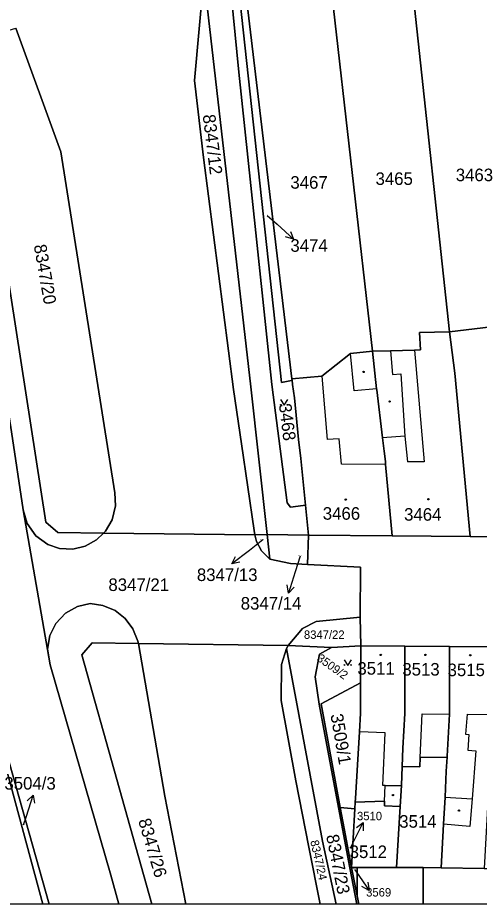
# Model space of a CAD drawing. Extents: x -596233 to -595156, y -1161235 to -1159375.
# Drawn here: x -595382.9 to -595320.3, y -1161235.4 to -1161115.4 of the extents above; entities that cross this region are included whole.
import ezdxf

# ---------------------------------------------------------------- set-up
doc = ezdxf.new("R2010")
doc.units = 0
for name, color, linetype in [('KN_CAR_KR', 7, 'Continuous'), ('KN_KULTURY', 7, 'Continuous'), ('KN_PARC_CIS_POM', 7, 'Continuous'), ('KN_PARC_CIS_POZ', 7, 'Continuous'), ('KN_PARC_CIS_STAV', 7, 'Continuous'), ('KN_PARC_PLOCHA', 7, 'Continuous'), ('PARC_C_SIPKA', 7, 'Continuous'), ('parcely_l', 7, 'Continuous')]:
    doc.layers.add(name, color=color, linetype=linetype)

msp = doc.modelspace()

# ---------------------------------------------------------------- linework, layer by layer
at = {"layer": 'KN_CAR_KR'}
for points in [[(-595337.3, -1161165.91), (-595337.8, -1161160.86)], [(-595332.36, -1161160.47), (-595332.11, -1161163.69)], [(-595329.12, -1161160.38), (-595327.79, -1161175.49)], [(-595332.11, -1161163.69), (-595330.97, -1161163.6)], [(-595330.97, -1161163.6), (-595330.4, -1161172.03)], [(-595341.67, -1161163.93), (-595340.95, -1161172.5)], [(-595334.24, -1161165.61), (-595337.3, -1161165.91)], [(-595330.4, -1161172.03), (-595333.44, -1161172.27)], [(-595330.4, -1161172.03), (-595330.04, -1161175.49)], [(-595339.33, -1161172.38), (-595340.95, -1161172.5)], [(-595339.02, -1161175.81), (-595339.33, -1161172.38)], [(-595327.79, -1161175.49), (-595330.04, -1161175.49)], [(-595333.02, -1161175.87), (-595339.02, -1161175.81)], [(-595328.32, -1161215.56), (-595328.08, -1161209.62)], [(-595328.08, -1161209.62), (-595324.36, -1161209.66)], [(-595321.97, -1161209.68), (-595322.19, -1161212.4)], [(-595321.97, -1161209.68), (-595318.54, -1161209.71)], [(-595333.09, -1161212.2), (-595336.58, -1161212.05)], [(-595333.39, -1161219.34), (-595333.09, -1161212.2)], [(-595322.19, -1161212.4), (-595321.73, -1161212.43)], [(-595321.73, -1161212.43), (-595321.9, -1161214.57)], [(-595321.9, -1161214.57), (-595320.79, -1161214.66)], [(-595320.79, -1161214.66), (-595321.31, -1161221.15)], [(-595333.08, -1161219.35), (-595333.39, -1161219.34)], [(-595333.17, -1161221.47), (-595333.08, -1161219.35)], [(-595333.08, -1161219.35), (-595330.87, -1161219.35)], [(-595324.97, -1161220.91), (-595321.31, -1161221.15)], [(-595321.31, -1161221.15), (-595321.61, -1161224.87)], [(-595321.61, -1161224.87), (-595325.17, -1161224.58)]]:
    msp.add_lwpolyline(points, dxfattribs=at)
at = {"layer": 'KN_KULTURY'}
for points in [[(-595347.2618, -1161167.0916), (-595346.7618, -1161167.8416), (-595346.2618, -1161167.0916)], [(-595338.6618, -1161202.3216), (-595338.1618, -1161203.0716), (-595337.6618, -1161202.3216)]]:
    msp.add_lwpolyline(points, dxfattribs=at)
for centre, radius in [((-595336, -1161163.34), 0.09), ((-595336, -1161163.34), 0.0398), ((-595332.49, -1161167.34), 0.09), ((-595332.49, -1161167.34), 0.0398), ((-595347.212, -1161167.7914), 0.05), ((-595346.3126, -1161167.7914), 0.05), ((-595338.42, -1161180.63), 0.09), ((-595327.22, -1161180.58), 0.09), ((-595327.22, -1161180.58), 0.0398), ((-595338.42, -1161180.63), 0.0398), ((-595333.68, -1161201.65), 0.09), ((-595333.68, -1161201.65), 0.0398), ((-595327.63, -1161201.65), 0.09), ((-595327.63, -1161201.65), 0.0398), ((-595321.55, -1161201.71), 0.09), ((-595321.55, -1161201.71), 0.0398), ((-595338.612, -1161203.0214), 0.05), ((-595337.7126, -1161203.0214), 0.05), ((-595332.04, -1161220.64), 0.09), ((-595332.04, -1161220.64), 0.0398), ((-595323.09, -1161222.74), 0.09), ((-595323.09, -1161222.74), 0.0398)]:
    msp.add_circle(centre, radius, dxfattribs=at)
at = {"layer": 'KN_PARC_PLOCHA'}
for points in [[(-595399.65, -1161038.92), (-595363.91, -1161038.91), (-595365.72, -1161044.54), (-595366.24, -1161047.99), (-595365.93, -1161050.33), (-595365.35, -1161053.28), (-595359.84, -1161071.76), (-595356.98, -1161100.35), (-595357.65, -1161109.84), (-595358.9, -1161123.89), (-595357.7, -1161134.32), (-595353.63, -1161165.71), (-595352.56, -1161173.08), (-595350.83, -1161184.8), (-595350.75, -1161185.38), (-595371.26, -1161185.16), (-595370.98, -1161184.89), (-595370.09, -1161183.36), (-595369.64, -1161181.48), (-595369.73, -1161179.72), (-595377.05, -1161133.54), (-595383.13, -1161116.81)], [(-595354.19, -1161109.85), (-595352.92, -1161122.74), (-595351.29, -1161138.09), (-595348.44, -1161165.04), (-595346.37, -1161181.08), (-595345.92, -1161181.66), (-595344.21, -1161181.42), (-595343.88, -1161181.37), (-595343.47, -1161185.42), (-595349.06, -1161185.37), (-595351.28, -1161165.34), (-595357.65, -1161109.84)], [(-595383.72, -1161171.47), (-595382.14, -1161182.03), (-595378.49, -1161202.98), (-595370.28, -1161231.49), (-595369.1646, -1161235.4174), (-595378.6094, -1161235.4174), (-595388.1, -1161201.93)], [(-595318.44, -1161200.54), (-595324.37, -1161200.5), (-595330.43, -1161200.46), (-595336.4, -1161200.42), (-595336.46, -1161196.55), (-595336.44, -1161189.79), (-595343.62, -1161189.42), (-595343.47, -1161185.42), (-595332.14, -1161185.53), (-595321.57, -1161185.63), (-595310.72, -1161185.73)]]:
    msp.add_lwpolyline(points, dxfattribs=at)
for points in [[(-595353.65, -1161104.91), (-595347.15, -1161164.79), (-595346, -1161164.54), (-595345.7, -1161164.47), (-595345.63, -1161165.03), (-595345.39, -1161166.84), (-595344.81, -1161172.49), (-595344.51, -1161175.07), (-595343.88, -1161181.37), (-595344.21, -1161181.42), (-595345.92, -1161181.66), (-595346.37, -1161181.08), (-595348.44, -1161165.04), (-595351.29, -1161138.09), (-595352.92, -1161122.74), (-595354.19, -1161109.85), (-595354.38, -1161104.67)], [(-595352.8, -1161105.19), (-595351.92, -1161112.38), (-595345.72, -1161164.27), (-595345.7, -1161164.47), (-595346, -1161164.54), (-595347.15, -1161164.79), (-595353.65, -1161104.91)], [(-595349.06, -1161185.37), (-595350.75, -1161185.38), (-595350.83, -1161184.8), (-595352.56, -1161173.08), (-595353.63, -1161165.71), (-595357.7, -1161134.32), (-595358.9, -1161123.89), (-595357.65, -1161109.84), (-595351.28, -1161165.34)], [(-595334.82, -1161160.54), (-595337.8, -1161160.86), (-595341.67, -1161163.93), (-595345.72, -1161164.27), (-595351.92, -1161112.38), (-595340.29, -1161112.09)], [(-595329.11, -1161113.95), (-595324.37, -1161157.92), (-595328.41, -1161158), (-595328.31, -1161160.34), (-595329.12, -1161160.38), (-595332.36, -1161160.47), (-595334.82, -1161160.54), (-595340.29, -1161112.09), (-595335.24, -1161111.8), (-595329.35, -1161111.7)], [(-595313.33, -1161156.62), (-595319.87, -1161157.39), (-595324.37, -1161157.92), (-595329.11, -1161113.95), (-595322.45, -1161113.43), (-595317.04, -1161113.01)], [(-595371.26, -1161185.16), (-595377.43, -1161185.09), (-595379.06, -1161183.68), (-595389.18, -1161118.61), (-595383.13, -1161116.81), (-595377.05, -1161133.54), (-595369.73, -1161179.72), (-595369.64, -1161181.48), (-595370.09, -1161183.36), (-595370.98, -1161184.89)], [(-595371.26, -1161185.16), (-595372.21, -1161186.09), (-595373.72, -1161186.94), (-595375.42, -1161187.35), (-595377.23, -1161187.25), (-595378.79, -1161186.71), (-595380.41, -1161185.53), (-595381.58, -1161183.87), (-595382.14, -1161182.03), (-595383.72, -1161171.47), (-595391.89, -1161119.41), (-595389.18, -1161118.61), (-595379.06, -1161183.68), (-595377.43, -1161185.09)], [(-595313.08, -1161159.51), (-595312.79, -1161162.94), (-595312.31, -1161166.42), (-595312.28, -1161166.62), (-595311.71, -1161174.52), (-595311.68, -1161174.82), (-595311.59, -1161175.87), (-595310.72, -1161185.73), (-595321.57, -1161185.63), (-595323.66, -1161163.52), (-595324.37, -1161157.92), (-595319.87, -1161157.39), (-595313.33, -1161156.62)], [(-595321.57, -1161185.63), (-595332.14, -1161185.53), (-595333.02, -1161175.87), (-595333.06, -1161175.48), (-595333.23, -1161174.05), (-595333.44, -1161172.27), (-595334.23, -1161165.76), (-595334.24, -1161165.61), (-595334.82, -1161160.54), (-595332.36, -1161160.47), (-595329.12, -1161160.38), (-595328.31, -1161160.34), (-595328.41, -1161158), (-595324.37, -1161157.92), (-595323.66, -1161163.52)], [(-595332.14, -1161185.53), (-595343.47, -1161185.42), (-595343.88, -1161181.37), (-595344.51, -1161175.07), (-595344.81, -1161172.49), (-595345.39, -1161166.84), (-595345.63, -1161165.03), (-595345.7, -1161164.47), (-595345.72, -1161164.27), (-595341.67, -1161163.93), (-595337.8, -1161160.86), (-595334.82, -1161160.54), (-595334.24, -1161165.61), (-595334.23, -1161165.76), (-595333.44, -1161172.27), (-595333.23, -1161174.05), (-595333.06, -1161175.48), (-595333.02, -1161175.87)], [(-595371.26, -1161185.16), (-595350.75, -1161185.38), (-595350.54, -1161186.31), (-595349.82, -1161187.56), (-595348.69, -1161188.69), (-595345.9, -1161189.28), (-595343.62, -1161189.42), (-595336.44, -1161189.79), (-595336.46, -1161196.55), (-595342.45, -1161197.13), (-595344.27, -1161198.07), (-595346.23, -1161200.39), (-595366.53, -1161200.11), (-595366.59, -1161199.79), (-595367.26, -1161198.14), (-595368.31, -1161196.74), (-595369.68, -1161195.66), (-595371.36, -1161194.95), (-595373.05, -1161194.71), (-595374.77, -1161195.1), (-595376.4, -1161196.02), (-595377.72, -1161197.42), (-595378.51, -1161199.03), (-595378.82, -1161200.88), (-595378.49, -1161202.98), (-595382.14, -1161182.03), (-595381.58, -1161183.87), (-595380.41, -1161185.53), (-595378.79, -1161186.71), (-595377.23, -1161187.25), (-595375.42, -1161187.35), (-595373.72, -1161186.94), (-595372.21, -1161186.09)], [(-595348.69, -1161188.69), (-595349.82, -1161187.56), (-595350.54, -1161186.31), (-595350.75, -1161185.38), (-595349.06, -1161185.37)], [(-595343.47, -1161185.42), (-595343.62, -1161189.42), (-595345.9, -1161189.28), (-595348.69, -1161188.69), (-595349.06, -1161185.37)], [(-595366.53, -1161200.11), (-595372.78, -1161200.02), (-595374.17, -1161201.63), (-595364.7095, -1161235.4174), (-595369.1646, -1161235.4174), (-595370.28, -1161231.49), (-595378.49, -1161202.98), (-595378.82, -1161200.88), (-595378.51, -1161199.03), (-595377.72, -1161197.42), (-595376.4, -1161196.02), (-595374.77, -1161195.1), (-595373.05, -1161194.71), (-595371.36, -1161194.95), (-595369.68, -1161195.66), (-595368.31, -1161196.74), (-595367.26, -1161198.14), (-595366.59, -1161199.79)], [(-595336.4, -1161200.42), (-595340.36, -1161200.66), (-595346.23, -1161200.39), (-595344.27, -1161198.07), (-595342.45, -1161197.13), (-595336.46, -1161196.55)], [(-595366.53, -1161200.11), (-595362.93, -1161220.8), (-595360.0958, -1161235.4174), (-595364.7095, -1161235.4174), (-595374.17, -1161201.63), (-595372.78, -1161200.02)], [(-595346.23, -1161200.39), (-595346.44, -1161200.77), (-595347.13, -1161202.97), (-595347.16, -1161207.81), (-595345.21, -1161218.72), (-595343.44, -1161227.68), (-595341.8718, -1161235.4174), (-595360.0958, -1161235.4174), (-595362.93, -1161220.8), (-595366.53, -1161200.11)], [(-595339.7173, -1161235.4174), (-595341.8718, -1161235.4174), (-595343.44, -1161227.68), (-595345.21, -1161218.72), (-595347.16, -1161207.81), (-595347.13, -1161202.97), (-595346.44, -1161200.77), (-595341.56, -1161226.89)], [(-595340.36, -1161200.66), (-595341.98, -1161201.56), (-595342.58, -1161204.62), (-595342.02, -1161208.33), (-595338.88, -1161225.21), (-595337.89, -1161230.48), (-595336.9139, -1161235.4174), (-595339.7173, -1161235.4174), (-595341.56, -1161226.89), (-595346.44, -1161200.77), (-595346.23, -1161200.39)], [(-595336.42, -1161205.43), (-595341.77, -1161208.28), (-595339.16, -1161222.32), (-595338.63, -1161225.16), (-595337.64, -1161230.43), (-595337.89, -1161230.48), (-595338.88, -1161225.21), (-595342.02, -1161208.33), (-595342.58, -1161204.62), (-595341.98, -1161201.56), (-595340.36, -1161200.66), (-595336.4, -1161200.42)], [(-595330.43, -1161200.46), (-595330.44, -1161209.6), (-595330.7, -1161214.27), (-595330.78, -1161216.76), (-595330.87, -1161219.35), (-595331.04, -1161222.16), (-595333.19, -1161222.07), (-595333.17, -1161221.47), (-595337.13, -1161221.6), (-595337.09, -1161221.08), (-595336.82, -1161216.52), (-595336.58, -1161212.05), (-595336.44, -1161209.55), (-595336.42, -1161205.43), (-595336.4, -1161200.42)], [(-595324.37, -1161200.5), (-595324.36, -1161209.66), (-595324.7, -1161215.36), (-595324.68, -1161215.49), (-595328.32, -1161215.56), (-595328.39, -1161216.79), (-595330.78, -1161216.76), (-595330.7, -1161214.27), (-595330.44, -1161209.6), (-595330.43, -1161200.46)], [(-595318.44, -1161200.54), (-595318.54, -1161209.71), (-595318.87, -1161215.69), (-595319.69, -1161230.56), (-595325.49, -1161230.47), (-595325.17, -1161224.58), (-595324.97, -1161220.91), (-595324.83, -1161217.38), (-595324.68, -1161215.49), (-595324.7, -1161215.36), (-595324.36, -1161209.66), (-595324.37, -1161200.5)], [(-595379.4795, -1161235.4174), (-595406.994, -1161235.4174), (-595415.04, -1161207.33), (-595415.15, -1161206.51), (-595410.27, -1161205.68), (-595410.03, -1161207.19), (-595411.02, -1161207.35), (-595410.79, -1161208.81), (-595410.08, -1161208.7), (-595409.87, -1161209.95), (-595409.61, -1161209.91), (-595409.55, -1161210.28), (-595408.82, -1161210.17), (-595405.39, -1161209.63), (-595406.06, -1161205.24), (-595406.1, -1161204.98), (-595388.42, -1161201.98), (-595388.17, -1161203.25)], [(-595378.6094, -1161235.4174), (-595379.4795, -1161235.4174), (-595388.17, -1161203.25), (-595388.42, -1161201.98), (-595388.1, -1161201.93)], [(-595337.13, -1161221.6), (-595337.18, -1161222.51), (-595339.16, -1161222.32), (-595341.77, -1161208.28), (-595336.42, -1161205.43), (-595336.44, -1161209.55), (-595336.58, -1161212.05), (-595336.82, -1161216.52), (-595337.09, -1161221.08)], [(-595325.49, -1161230.47), (-595327.95, -1161230.46), (-595331.54, -1161230.45), (-595331.04, -1161222.16), (-595330.87, -1161219.35), (-595330.78, -1161216.76), (-595328.39, -1161216.79), (-595328.32, -1161215.56), (-595324.68, -1161215.49), (-595324.83, -1161217.38), (-595324.97, -1161220.91), (-595325.17, -1161224.58)], [(-595337.18, -1161222.51), (-595337.64, -1161230.43), (-595338.63, -1161225.16), (-595339.16, -1161222.32)], [(-595331.04, -1161222.16), (-595331.54, -1161230.45), (-595336.9, -1161230.43), (-595337.64, -1161230.43), (-595337.18, -1161222.51), (-595337.13, -1161221.6), (-595333.17, -1161221.47), (-595333.19, -1161222.07)], [(-595336.88, -1161234.29), (-595336.6562, -1161235.4174), (-595336.9139, -1161235.4174), (-595337.89, -1161230.48), (-595337.64, -1161230.43)], [(-595336.88, -1161234.29), (-595337.64, -1161230.43), (-595336.9, -1161230.43)], [(-595331.54, -1161230.45), (-595327.95, -1161230.46), (-595327.9343, -1161235.4174), (-595336.6562, -1161235.4174), (-595336.88, -1161234.29), (-595336.9, -1161230.43)], [(-595325.49, -1161230.47), (-595319.69, -1161230.56), (-595318.96, -1161230.57), (-595318.8252, -1161235.4174), (-595327.9343, -1161235.4174), (-595327.95, -1161230.46)]]:
    msp.add_lwpolyline(points, close=True, dxfattribs=at)
at = {"layer": 'PARC_C_SIPKA'}
for points in [[(-595349.06, -1161142.15), (-595347.73, -1161143.35), (-595345.5079, -1161145.3655)], [(-595345.9127, -1161144.3233), (-595345.5079, -1161145.3655), (-595346.5845, -1161145.064)], [(-595349.64, -1161186.08), (-595351.48, -1161187.5), (-595353.8568, -1161189.3305)], [(-595352.7595, -1161189.1165), (-595353.8568, -1161189.3305), (-595353.3696, -1161188.3242)], [(-595344.59, -1161188.27), (-595345.28, -1161190.42), (-595346.1978, -1161193.2761)], [(-595345.4159, -1161192.4771), (-595346.1978, -1161193.2761), (-595346.3679, -1161192.1711)], [(-595382.07, -1161224.66), (-595381.7, -1161223.49), (-595380.7983, -1161220.6287)], [(-595381.5757, -1161221.4322), (-595380.7983, -1161220.6287), (-595380.622, -1161221.7328)], [(-595337.8, -1161227.82), (-595337.41, -1161227.05), (-595336.0652, -1161224.3683)], [(-595336.9605, -1161225.0381), (-595336.0652, -1161224.3683), (-595336.0665, -1161225.4863)], [(-595337.25, -1161230.7), (-595336.97, -1161231.09), (-595335.2467, -1161233.5457)], [(-595335.4119, -1161232.4399), (-595335.2467, -1161233.5457), (-595336.2304, -1161233.0143)]]:
    msp.add_lwpolyline(points, dxfattribs=at)
at = {"layer": 'parcely_l'}
for points in [[(-595343.88, -1161181.37), (-595344.21, -1161181.42), (-595345.92, -1161181.66), (-595346.37, -1161181.08), (-595348.44, -1161165.04), (-595351.29, -1161138.09), (-595352.92, -1161122.74), (-595354.19, -1161109.85), (-595354.38, -1161104.67), (-595353.65, -1161104.91)], [(-595345.7, -1161164.47), (-595346, -1161164.54), (-595347.15, -1161164.79), (-595353.65, -1161104.91)], [(-595350.75, -1161185.38), (-595350.83, -1161184.8), (-595352.56, -1161173.08), (-595353.63, -1161165.71), (-595357.7, -1161134.32), (-595358.9, -1161123.89), (-595357.65, -1161109.84)], [(-595357.65, -1161109.84), (-595351.28, -1161165.34), (-595349.06, -1161185.37)], [(-595334.82, -1161160.54), (-595340.29, -1161112.09)], [(-595351.92, -1161112.38), (-595345.72, -1161164.27)], [(-595324.37, -1161157.92), (-595329.11, -1161113.95)], [(-595383.13, -1161116.81), (-595377.05, -1161133.54), (-595369.73, -1161179.72), (-595369.64, -1161181.48), (-595370.09, -1161183.36), (-595370.98, -1161184.89), (-595371.26, -1161185.16)], [(-595371.26, -1161185.16), (-595377.43, -1161185.09), (-595379.06, -1161183.68), (-595389.18, -1161118.61)], [(-595391.89, -1161119.41), (-595383.72, -1161171.47), (-595382.14, -1161182.03)], [(-595313.33, -1161156.62), (-595319.87, -1161157.39), (-595324.37, -1161157.92)], [(-595324.37, -1161157.92), (-595328.41, -1161158), (-595328.31, -1161160.34), (-595329.12, -1161160.38), (-595332.36, -1161160.47), (-595334.82, -1161160.54)], [(-595321.57, -1161185.63), (-595323.66, -1161163.52), (-595324.37, -1161157.92)], [(-595345.72, -1161164.27), (-595341.67, -1161163.93), (-595337.8, -1161160.86), (-595334.82, -1161160.54)], [(-595332.14, -1161185.53), (-595333.02, -1161175.87), (-595333.06, -1161175.48), (-595333.23, -1161174.05), (-595333.44, -1161172.27), (-595334.23, -1161165.76), (-595334.24, -1161165.61), (-595334.82, -1161160.54)], [(-595345.72, -1161164.27), (-595345.7, -1161164.47)], [(-595345.7, -1161164.47), (-595345.63, -1161165.03), (-595345.39, -1161166.84), (-595344.81, -1161172.49), (-595344.51, -1161175.07), (-595343.88, -1161181.37)], [(-595343.88, -1161181.37), (-595343.47, -1161185.42)], [(-595378.49, -1161202.98), (-595382.14, -1161182.03)], [(-595382.14, -1161182.03), (-595381.58, -1161183.87), (-595380.41, -1161185.53), (-595378.79, -1161186.71), (-595377.23, -1161187.25), (-595375.42, -1161187.35), (-595373.72, -1161186.94), (-595372.21, -1161186.09), (-595371.26, -1161185.16)], [(-595371.26, -1161185.16), (-595350.75, -1161185.38)], [(-595349.06, -1161185.37), (-595350.75, -1161185.38)], [(-595350.75, -1161185.38), (-595350.54, -1161186.31), (-595349.82, -1161187.56), (-595348.69, -1161188.69)], [(-595349.06, -1161185.37), (-595348.69, -1161188.69)], [(-595343.47, -1161185.42), (-595349.06, -1161185.37)], [(-595343.62, -1161189.42), (-595343.47, -1161185.42)], [(-595343.47, -1161185.42), (-595332.14, -1161185.53)], [(-595332.14, -1161185.53), (-595321.57, -1161185.63)], [(-595321.57, -1161185.63), (-595310.72, -1161185.73)], [(-595348.69, -1161188.69), (-595345.9, -1161189.28), (-595343.62, -1161189.42)], [(-595336.46, -1161196.55), (-595336.44, -1161189.79), (-595343.62, -1161189.42)], [(-595378.49, -1161202.98), (-595378.82, -1161200.88), (-595378.51, -1161199.03), (-595377.72, -1161197.42), (-595376.4, -1161196.02), (-595374.77, -1161195.1), (-595373.05, -1161194.71), (-595371.36, -1161194.95), (-595369.68, -1161195.66), (-595368.31, -1161196.74), (-595367.26, -1161198.14), (-595366.59, -1161199.79), (-595366.53, -1161200.11)], [(-595336.46, -1161196.55), (-595342.45, -1161197.13), (-595344.27, -1161198.07), (-595346.23, -1161200.39)], [(-595336.4, -1161200.42), (-595336.46, -1161196.55)], [(-595366.53, -1161200.11), (-595372.78, -1161200.02), (-595374.17, -1161201.63), (-595364.7095, -1161235.4174)], [(-595360.0958, -1161235.4174), (-595362.93, -1161220.8), (-595366.53, -1161200.11)], [(-595366.53, -1161200.11), (-595346.23, -1161200.39)], [(-595346.44, -1161200.77), (-595347.13, -1161202.97), (-595347.16, -1161207.81), (-595345.21, -1161218.72), (-595343.44, -1161227.68), (-595341.8718, -1161235.4174)], [(-595346.23, -1161200.39), (-595346.44, -1161200.77)], [(-595339.7173, -1161235.4174), (-595341.56, -1161226.89), (-595346.44, -1161200.77)], [(-595346.23, -1161200.39), (-595340.36, -1161200.66)], [(-595340.36, -1161200.66), (-595341.98, -1161201.56), (-595342.58, -1161204.62), (-595342.02, -1161208.33), (-595338.88, -1161225.21), (-595337.89, -1161230.48)], [(-595340.36, -1161200.66), (-595336.4, -1161200.42)], [(-595336.42, -1161205.43), (-595336.4, -1161200.42)], [(-595330.43, -1161200.46), (-595336.4, -1161200.42)], [(-595330.43, -1161200.46), (-595330.44, -1161209.6), (-595330.7, -1161214.27), (-595330.78, -1161216.76)], [(-595324.37, -1161200.5), (-595330.43, -1161200.46)], [(-595324.37, -1161200.5), (-595324.36, -1161209.66), (-595324.7, -1161215.36), (-595324.68, -1161215.49)], [(-595318.44, -1161200.54), (-595324.37, -1161200.5)], [(-595379.4795, -1161235.4174), (-595388.17, -1161203.25), (-595388.42, -1161201.98)], [(-595388.1, -1161201.93), (-595378.6094, -1161235.4174)], [(-595369.1646, -1161235.4174), (-595370.28, -1161231.49), (-595378.49, -1161202.98)], [(-595339.16, -1161222.32), (-595341.77, -1161208.28), (-595336.42, -1161205.43)], [(-595336.42, -1161205.43), (-595336.44, -1161209.55), (-595336.58, -1161212.05), (-595336.82, -1161216.52), (-595337.09, -1161221.08), (-595337.13, -1161221.6)], [(-595330.78, -1161216.76), (-595328.39, -1161216.79), (-595328.32, -1161215.56), (-595324.68, -1161215.49)], [(-595324.68, -1161215.49), (-595324.83, -1161217.38), (-595324.97, -1161220.91), (-595325.17, -1161224.58), (-595325.49, -1161230.47)], [(-595331.04, -1161222.16), (-595330.87, -1161219.35), (-595330.78, -1161216.76)], [(-595337.18, -1161222.51), (-595339.16, -1161222.32)], [(-595337.64, -1161230.43), (-595338.63, -1161225.16), (-595339.16, -1161222.32)], [(-595337.64, -1161230.43), (-595337.18, -1161222.51)], [(-595337.13, -1161221.6), (-595337.18, -1161222.51)], [(-595337.13, -1161221.6), (-595333.17, -1161221.47), (-595333.19, -1161222.07), (-595331.04, -1161222.16)], [(-595331.54, -1161230.45), (-595331.04, -1161222.16)], [(-595337.64, -1161230.43), (-595337.89, -1161230.48)], [(-595337.89, -1161230.48), (-595336.9139, -1161235.4174)], [(-595336.88, -1161234.29), (-595337.64, -1161230.43)], [(-595337.64, -1161230.43), (-595336.9, -1161230.43)], [(-595336.88, -1161234.29), (-595336.9, -1161230.43)], [(-595336.9, -1161230.43), (-595331.54, -1161230.45)], [(-595331.54, -1161230.45), (-595327.95, -1161230.46)], [(-595327.95, -1161230.46), (-595327.9343, -1161235.4174)], [(-595325.49, -1161230.47), (-595327.95, -1161230.46)], [(-595319.69, -1161230.56), (-595325.49, -1161230.47)], [(-595336.6562, -1161235.4174), (-595336.88, -1161234.29)], [(-595379.4795, -1161235.4174), (-595406.994, -1161235.4174)], [(-595378.6094, -1161235.4174), (-595379.4795, -1161235.4174)], [(-595369.1646, -1161235.4174), (-595378.6094, -1161235.4174)], [(-595364.7095, -1161235.4174), (-595369.1646, -1161235.4174)], [(-595360.0958, -1161235.4174), (-595364.7095, -1161235.4174)], [(-595341.8718, -1161235.4174), (-595360.0958, -1161235.4174)], [(-595339.7173, -1161235.4174), (-595341.8718, -1161235.4174)], [(-595336.9139, -1161235.4174), (-595339.7173, -1161235.4174)], [(-595336.6562, -1161235.4174), (-595336.9139, -1161235.4174)], [(-595327.9343, -1161235.4174), (-595336.6562, -1161235.4174)], [(-595318.8252, -1161235.4174), (-595327.9343, -1161235.4174)]]:
    msp.add_lwpolyline(points, dxfattribs=at)

# ---------------------------------------------------------------- texts
at = {"layer": 'KN_PARC_CIS_POM'}
for s, p in [('3474', (-595349.2433, -1161142.15)), ('8347/13', (-595349.9733, -1161186.08)), ('8347/14', (-595344.9233, -1161188.27)), ('3504/3', (-595382.3533, -1161224.66)), ('3510', (-595337.9833, -1161227.82)), ('3569', (-595337.4333, -1161230.7))]:
    msp.add_text(s, height=0.1, dxfattribs=at).set_placement(p)
at = {"layer": 'KN_PARC_CIS_POZ'}
for s, height, rotation, p in [('8347/12', 1.7, 277.04738, (-595357.8152, -1161128.5662)), ('8347/20', 1.7, 279.902105, (-595380.7045, -1161146.2078)), ('3468', 1.7, 277.255444, (-595347.4936, -1161167.7283)), ('3509/2', 1.14, 324.540225, (-595342.4409, -1161202.3462)), ('3509/1', 1.7, 279.8173, (-595340.5013, -1161209.7639)), ('8347/26', 1.7, 286.434535, (-595366.5632, -1161224.0649)), ('8347/23', 1.7, 281.22835, (-595341.0934, -1161226.1219)), ('8347/24', 1.14, 282.611668, (-595343.2397, -1161226.8617))]:
    msp.add_text(s, height=height, rotation=rotation, dxfattribs=at).set_placement(p)
for s, height, p in [('3463', 1.7, (-595323.5166, -1161137.51)), ('3467', 1.7, (-595345.9266, -1161138.53)), ('3465', 1.7, (-595334.3866, -1161138.02)), ('8347/13', 1.7, (-595358.5969, -1161191.65)), ('8347/21', 1.7, (-595370.5866, -1161193)), ('8347/14', 1.7, (-595352.6566, -1161195.52)), ('8347/22', 1.14, (-595344.09, -1161199.48)), ('3504/3', 1.7, (-595384.6766, -1161219.89)), ('3510', 1.14, (-595336.9, -1161224.04)), ('3514', 1.7, (-595331.1766, -1161225.05)), ('3512', 1.7, (-595337.8966, -1161229.16)), ('3569', 1.14, (-595335.66, -1161234.37))]:
    msp.add_text(s, height=height, dxfattribs=at).set_placement(p)
at = {"layer": 'KN_PARC_CIS_STAV'}
for s, p in [('3474', (-595345.9266, -1161147.07)), ('3466', (-595341.5366, -1161183.35)), ('3464', (-595330.5166, -1161183.48)), ('3511', (-595336.8466, -1161204.33)), ('3513', (-595330.7566, -1161204.45)), ('3515', (-595324.6266, -1161204.53))]:
    msp.add_text(s, height=1.7, dxfattribs=at).set_placement(p)

doc.saveas('drawing.dxf')
